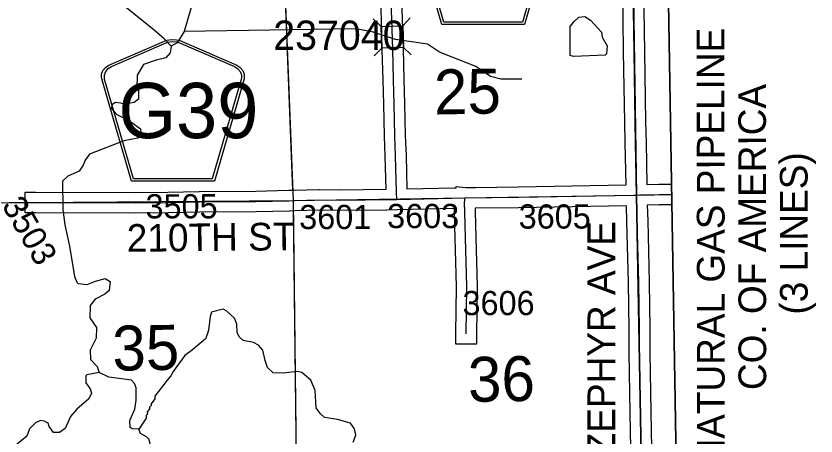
# Model space of a CAD drawing. Extents: x 23.6 to 68.7, y -63 to -29.
# Drawn here: x 54.801 to 57.113, y -45.138 to -43.923 of the extents above; entities that cross this region are included whole.
import ezdxf

# ---------------------------------------------------------------- set-up
doc = ezdxf.new("R2010")
doc.units = 0
for name, color, linetype in [('tdCoClipBndry', 7, 'Continuous'), ('tdCoCoBndry', 7, 'Continuous'), ('tdCoHydroRiver', 7, 'Continuous'), ('tdCoPipeTxt', 7, 'Continuous'), ('tdCoSecRdNmbr', 7, 'Continuous'), ('tdCoSecRdTxt', 7, 'Continuous'), ('tdCoSecRteBand', 7, 'Continuous'), ('tdCoSecRteCL', 7, 'Continuous'), ('tdCoSectLine', 7, 'Continuous'), ('tdCoSectLinePart', 7, 'Continuous'), ('tdCoSectNmbr', 7, 'Continuous'), ('tdCoShieldCoRte', 7, 'Continuous'), ('tdCoStrucSec', 7, 'Continuous'), ('tdCoStrucSecFHWANum', 7, 'Continuous'), ('tdCoSurfGravel', 7, 'Continuous'), ('tdCoSurfLNO', 7, 'Continuous'), ('tdCoTwpBndryShd', 7, 'Continuous')]:
    doc.layers.add(name, color=color, linetype=linetype)

msp = doc.modelspace()

# ---------------------------------------------------------------- linework, layer by layer
at = {"layer": 'tdCoClipBndry'}
msp.add_lwpolyline([(48.4512, -33.5006), (56.4135, -33.3762), (56.4393, -33.3792), (56.4635, -33.3887), (56.4958, -33.4172), (56.511, -33.4483), (56.515, -33.4739), (56.5367, -34.4332), (56.5907, -38.4342), (56.6629, -42.4448), (56.8804, -55.4557), (56.9085, -56.4312), (56.9025, -56.8392), (56.9121, -57.4607), (56.9036, -57.4944), (56.8842, -57.5232), (56.8561, -57.5435), (56.8227, -57.553), (51.8233, -57.6334)], dxfattribs=at)
at = {"layer": 'tdCoCoBndry'}
for p, q in [((56.5946, -44.4414), (56.5785, -43.4411)), ((56.5785, -43.4411), (56.5946, -44.4414)), ((56.6119, -45.4382), (56.5946, -44.4414)), ((56.5946, -44.4414), (56.6119, -45.4382))]:
    msp.add_line(p, q, dxfattribs=at)
for points in [[(56.8804, -55.4557), (56.6629, -42.4448), (56.5907, -38.4342)], [(56.5284, -40.4484), (56.5463, -41.4474), (56.5633, -42.4465), (56.5785, -43.4411), (56.5946, -44.4414), (56.6119, -45.4382), (56.6301, -46.4017), (56.647, -47.4001), (56.6636, -48.3998), (56.6786, -49.3969), (56.6976, -50.3938), (56.712, -51.3894), (56.7304, -52.4659), (56.7487, -53.455), (56.7648, -54.458), (56.7808, -55.4579), (56.8089, -56.4341), (56.8029, -56.8393), (56.8127, -57.4536), (55.8172, -57.471), (54.8164, -57.4869), (53.8174, -57.5025), (52.8224, -57.5189), (51.8222, -57.5335)], [(56.5281, -40.4484), (56.5459, -41.4474), (56.563, -42.4465), (56.5781, -43.4411), (56.5942, -44.4414), (56.6115, -45.4382), (56.6297, -46.4017), (56.6467, -47.4001), (56.6633, -48.3998), (56.6782, -49.3968), (56.6973, -50.3938), (56.7117, -51.3893), (56.73, -52.4659), (56.7484, -53.455), (56.7645, -54.4579), (56.7804, -55.4579), (56.8086, -56.4341), (56.8025, -56.8393), (56.8124, -57.4536)], [(56.5284, -40.4484), (56.5463, -41.4474), (56.5633, -42.4465), (56.5785, -43.4411), (56.5946, -44.4414), (56.6119, -45.4382), (56.6301, -46.4017), (56.647, -47.4001), (56.6636, -48.3998), (56.6786, -49.3969), (56.6976, -50.3938)]]:
    msp.add_lwpolyline(points, dxfattribs=at)
at = {"layer": 'tdCoHydroRiver'}
for points in [[(55.3168, -43.7097), (55.3123, -43.7287), (55.3125, -43.8708), (55.3065, -43.9009), (55.2868, -43.9674)], [(55.2495, -44.0105), (55.2287, -43.9886), (55.2, -43.9637), (55.1155, -43.8953), (55.079, -43.88), (55.0381, -43.8916), (55.0207, -43.8918), (55.0048, -43.8841), (54.992, -43.8716), (54.9918, -43.8479), (54.9949, -43.8432), (55.0132, -43.794), (55.0112, -43.7625), (54.9905, -43.7453), (54.9524, -43.73), (54.9382, -43.7271)], [(56.4116, -44.0403), (56.4021, -44.0372), (56.4027, -43.9535), (56.4136, -43.9392), (56.4276, -43.9264), (56.4449, -43.9246), (56.4609, -43.9355), (56.4929, -43.9698), (56.4946, -43.984), (56.5091, -44.0091), (56.5078, -44.0328), (56.5032, -44.036), (56.4116, -44.0403)], [(55.2868, -43.9674), (55.2667, -44.0008), (55.2495, -44.0105)], [(56.2625, -44.1053), (56.2025, -44.106), (56.1724, -44.0985), (56.1294, -44.069), (56.0248, -44.0277), (55.9897, -44.0045), (55.898, -43.9914), (55.8299, -43.9686), (55.7824, -43.9597), (55.2868, -43.9674)], [(55.2495, -44.0105), (55.2466, -44.0295), (55.2341, -44.0438), (55.2058, -44.0505), (55.1696, -44.0636), (55.1511, -44.0938), (55.15, -44.1317), (55.1548, -44.1379), (55.1551, -44.1632), (55.1426, -44.1728), (55.1158, -44.1779), (55.1031, -44.1749), (55.0889, -44.1735), (55.078, -44.1799), (55.0765, -44.191), (55.0925, -44.2082), (55.1322, -44.2282), (55.1609, -44.2499), (55.1627, -44.2689), (55.1533, -44.2769), (55.1124, -44.2837), (55.0134, -44.3228), (55.001, -44.3403), (54.9949, -44.3546), (54.984, -44.3721), (54.9511, -44.3867), (54.9355, -44.4011), (54.9365, -44.4832), (54.9418, -44.5273), (54.9552, -44.5887), (54.9705, -44.6769), (54.977, -44.6926), (54.9802, -44.6973), (55.0071, -44.7002), (55.0306, -44.6904), (55.0589, -44.6822), (55.0732, -44.6914), (55.0704, -44.7167), (55.0579, -44.7279), (55.0297, -44.7425), (55.0157, -44.76), (55.0146, -44.7964), (55.0338, -44.8245), (55.0326, -44.8545), (55.0157, -44.8895), (55.016, -44.9163), (55.0352, -44.9366), (55.0418, -44.9539)], [(55.7751, -45.1563), (55.7828, -45.1357), (55.7794, -45.1168), (55.7681, -45.1011), (55.7301, -45.0906), (55.6922, -45.0847), (55.681, -45.0738), (55.6681, -45.0566), (55.6659, -45.0061), (55.6529, -44.9763), (55.6274, -44.9545), (55.6132, -44.9515), (55.5738, -44.9567), (55.5438, -44.9555), (55.5278, -44.94), (55.5212, -44.9195), (55.5145, -44.8896), (55.5017, -44.8756), (55.4874, -44.8678), (55.4574, -44.8619), (55.4462, -44.851), (55.4397, -44.8384), (55.4394, -44.8148), (55.4329, -44.7975), (55.4105, -44.7772), (55.3994, -44.7711), (55.3664, -44.7794), (55.3618, -44.7921), (55.3575, -44.8316), (55.353, -44.8443), (55.3484, -44.8569), (55.3109, -44.889), (55.289, -44.905), (55.2548, -44.9512), (55.2487, -44.9639), (55.2378, -44.9767), (55.2021, -45.0229), (55.2021, -45.0308), (55.1913, -45.0452), (55.1913, -45.0499), (55.1867, -45.0547), (55.1867, -45.0594), (55.1805, -45.069), (55.1806, -45.0753), (55.1775, -45.0785), (55.1776, -45.0864), (55.1559, -45.1182)], [(55.0418, -44.9539), (55.0055, -44.9606), (55.0024, -44.9638), (55.0027, -44.9844), (55.0155, -45.0016), (55.0188, -45.0141), (55.0111, -45.03), (54.9768, -45.0605), (54.9581, -45.0812), (54.9427, -45.1161), (54.9271, -45.1274), (54.9097, -45.1276), (54.8969, -45.1104), (54.8936, -45.1009), (54.8825, -45.0948), (54.8714, -45.0933), (54.8573, -45.0998), (54.8402, -45.1174), (54.8325, -45.138), (54.7997, -45.1653)], [(55.1559, -45.1182), (55.1369, -45.1169), (55.1306, -45.1138), (55.1303, -45.0933), (55.1441, -45.0599), (55.1485, -45.0346), (55.1481, -44.9983), (55.1432, -44.9858), (55.1352, -44.9764), (55.0688, -44.9678), (55.0418, -44.9539)], [(55.1738, -45.8015), (55.1889, -45.7476), (55.192, -45.7413), (55.2027, -45.7159), (55.2322, -45.6729), (55.2758, -45.6266), (55.3097, -45.5583), (55.3155, -45.5124), (55.3104, -45.4888), (55.3111, -45.4146), (55.3203, -45.3972), (55.3265, -45.3813), (55.3244, -45.3434), (55.3113, -45.3026), (55.3104, -45.2284), (55.2976, -45.2159), (55.2896, -45.2113), (55.2248, -45.2042), (55.201, -45.195), (55.1929, -45.1777), (55.1862, -45.1478), (55.1782, -45.14), (55.1608, -45.1308), (55.1559, -45.1182)]]:
    msp.add_lwpolyline(points, dxfattribs=at)
at = {"layer": 'tdCoSecRteBand'}
for points in [[(56.683, -43.6433), (56.6417, -43.6442), (56.6111, -43.645), (56.6125, -43.7723), (56.6141, -43.8465), (56.6141, -43.8466), (56.6142, -43.8467), (56.6169, -44.0253), (56.6206, -44.2291), (56.6217, -44.2887), (56.624, -44.4103)], [(55.9303, -44.423), (56.0686, -44.4201), (56.0686, -44.4201), (56.0726, -44.42), (56.073, -44.4161), (56.1007, -44.4194), (56.1286, -44.4189), (56.1286, -44.4191), (56.2525, -44.4175), (56.564, -44.4118), (56.5617, -44.2899), (56.5617, -44.2899), (56.5617, -44.2899), (56.5606, -44.2303), (56.5606, -44.2302), (56.5606, -44.2302), (56.5569, -44.0263), (56.5569, -44.0263), (56.5569, -44.0262), (56.5542, -43.8478)], [(56.5776, -45.1746), (56.5759, -45.0701), (56.5731, -44.8985), (56.5731, -44.8983), (56.5731, -44.898), (56.5731, -44.83), (56.5712, -44.6939), (56.5664, -44.5172), (56.5664, -44.5171), (56.5664, -44.5171), (56.5653, -44.4719), (56.5651, -44.4719), (56.5651, -44.4718), (56.2535, -44.4775), (56.2534, -44.4775), (56.2534, -44.4775), (56.1278, -44.4791), (56.128, -44.4889), (56.1301, -44.5642), (56.1331, -44.6688), (56.1331, -44.669), (56.1331, -44.6691), (56.1337, -44.7072), (56.1337, -44.7076), (56.1337, -44.7081), (56.132, -44.8426), (56.1316, -44.8726), (56.0716, -44.8719), (56.072, -44.8419), (56.0737, -44.7077), (56.0731, -44.6703), (56.0701, -44.5659), (56.0701, -44.5659), (56.0701, -44.5659), (56.068, -44.4904), (56.068, -44.4902), (56.068, -44.49), (56.0678, -44.4802), (55.9023, -44.4837), (55.8726, -44.4849), (55.8726, -44.4844), (55.737, -44.4859), (55.7366, -44.4859), (55.7361, -44.4859), (55.6772, -44.4848), (55.6068, -44.4864), (55.5922, -44.4873), (55.5917, -44.4873), (55.5911, -44.4873), (55.495, -44.4893), (55.4948, -44.4893), (55.4946, -44.4893), (55.3316, -44.4908), (55.2412, -44.4928), (55.241, -44.4928), (55.2408, -44.4928), (55.1464, -44.4933), (55.1463, -44.4933), (55.1462, -44.4933), (54.8573, -44.4928), (54.8273, -44.4928), (54.8274, -44.4328), (54.8574, -44.4328), (55.1462, -44.4333), (55.2402, -44.4328), (55.3305, -44.4309), (55.3307, -44.4309), (55.3309, -44.4309), (55.4939, -44.4293), (55.5894, -44.4273), (55.6039, -44.4265), (55.6044, -44.4265), (55.6049, -44.4265), (55.6765, -44.4248), (55.6771, -44.4248), (55.6777, -44.4248), (55.7368, -44.4259), (55.8703, -44.4244), (55.8681, -44.3282), (55.8659, -44.2711), (55.8659, -44.2709), (55.8659, -44.2707), (55.8636, -44.1779), (55.8616, -44.1089), (55.8616, -44.1088), (55.8616, -44.1087), (55.8596, -44.0207), (55.8572, -43.9328), (55.8555, -43.8834)], [(55.9154, -43.8815), (55.9172, -43.9308), (55.9172, -43.9309), (55.9172, -43.931), (55.9196, -44.0191), (55.9196, -44.0192), (55.9196, -44.0193), (55.9216, -44.1072), (55.9235, -44.1762), (55.9235, -44.1763), (55.9235, -44.1763), (55.9259, -44.269), (55.9281, -44.3262), (55.9281, -44.3264), (55.9281, -44.3267), (55.9303, -44.423)], [(56.624, -44.4103), (56.6588, -44.4097), (56.6958, -44.4091)], [(56.6968, -44.4691), (56.6597, -44.4697), (56.6597, -44.4697), (56.6597, -44.4697), (56.6253, -44.4702), (56.6264, -44.5156), (56.6311, -44.6925), (56.6311, -44.6927), (56.6311, -44.6928), (56.6331, -44.8293), (56.6331, -44.8296), (56.6331, -44.8298), (56.6331, -44.8978), (56.6359, -45.0692), (56.6359, -45.0692), (56.6359, -45.0692), (56.6376, -45.1736)]]:
    msp.add_lwpolyline(points, dxfattribs=at)
at = {"layer": 'tdCoSecRteCL'}
msp.add_line((55.9013, -44.4537), (56.0992, -44.4495), dxfattribs=at)
for points in [[(56.5946, -44.4414), (56.5917, -44.2893), (56.5906, -44.2297), (56.5869, -44.0258), (56.5842, -43.8472), (56.5825, -43.7728), (56.5808, -43.6161)], [(55.9013, -44.4537), (55.9005, -44.4326), (55.8981, -44.3273), (55.8959, -44.2699), (55.8936, -44.1771), (55.8916, -44.108), (55.8896, -44.0199), (55.8872, -43.9318), (55.8854, -43.8824)], [(54.8573, -44.4628), (55.1462, -44.4633), (55.2406, -44.4628), (55.3312, -44.4609), (55.4944, -44.4593), (55.5905, -44.4573), (55.6056, -44.4565), (55.6772, -44.4548), (55.7367, -44.4559), (55.8862, -44.4542), (55.9013, -44.4537)], [(56.102, -44.8423), (56.1037, -44.7077), (56.1031, -44.6696), (56.1001, -44.565), (56.098, -44.4895), (56.0975, -44.4636), (56.0992, -44.4495)], [(56.0992, -44.4495), (56.0995, -44.4495), (56.253, -44.4475), (56.5867, -44.4414), (56.5946, -44.4414)], [(56.5946, -44.4414), (56.603, -44.4406), (56.6592, -44.4397), (56.6963, -44.4391)], [(56.6227, -45.438), (56.6209, -45.4223), (56.6159, -45.3764), (56.6109, -45.3329), (56.6095, -45.3031), (56.6076, -45.1741), (56.6059, -45.0696), (56.6031, -44.898), (56.6031, -44.8298), (56.6011, -44.6933), (56.5964, -44.5164), (56.5946, -44.4414)]]:
    msp.add_lwpolyline(points, dxfattribs=at)
at = {"layer": 'tdCoSectLine'}
for points in [[(55.5621, -43.4508), (55.6015, -44.4567)], [(56.5781, -43.4411), (56.5942, -44.4414)], [(54.5852, -44.464), (55.6015, -44.4567)], [(55.6015, -44.4567), (56.5942, -44.4414)], [(55.6015, -44.4567), (55.6139, -45.4574)], [(56.5942, -44.4414), (56.6963, -44.4394)], [(56.5942, -44.4414), (56.6115, -45.4382)]]:
    msp.add_lwpolyline(points, dxfattribs=at)
at = {"layer": 'tdCoSectLinePart'}
for points in [[(55.5621, -43.4508), (55.6003, -44.4267)], [(54.7809, -44.4626), (54.827, -44.4623)], [(55.6018, -44.4866), (55.6139, -45.4574)]]:
    msp.add_lwpolyline(points, dxfattribs=at)
at = {"layer": 'tdCoShieldCoRte'}
for points in [[(56.0313, -43.9475), (55.9494, -43.6646), (55.9455, -43.6514), (55.9448, -43.6455), (55.9448, -43.6377), (55.949, -43.6274), (55.9563, -43.6189), (55.9659, -43.6122), (56.1332, -43.5399), (56.1407, -43.5383), (56.1511, -43.5373), (56.1615, -43.5383), (56.169, -43.5399), (56.3363, -43.6122), (56.3459, -43.6189), (56.3532, -43.6274), (56.3574, -43.6377), (56.3574, -43.6455), (56.3567, -43.6514), (56.3528, -43.6646), (56.2709, -43.9475)], [(56.0372, -43.9411), (55.9575, -43.6659), (55.9537, -43.6532), (55.953, -43.6476), (55.953, -43.6401), (55.9571, -43.6302), (55.9641, -43.622), (55.9733, -43.6156), (56.1339, -43.5462), (56.1411, -43.5446), (56.1511, -43.5437), (56.1611, -43.5446), (56.1683, -43.5462), (56.3289, -43.6156), (56.3381, -43.622), (56.3451, -43.6302), (56.3492, -43.6401), (56.3492, -43.6476), (56.3485, -43.6532), (56.3447, -43.6659), (56.265, -43.9411)], [(55.1346, -44.4008), (55.0527, -44.1179), (55.0488, -44.1047), (55.0481, -44.0989), (55.0481, -44.091), (55.0523, -44.0807), (55.0596, -44.0722), (55.0692, -44.0656), (55.2365, -43.9932), (55.244, -43.9916), (55.2544, -43.9907), (55.2648, -43.9916), (55.2723, -43.9932), (55.4396, -44.0656), (55.4492, -44.0722), (55.4565, -44.0807), (55.4607, -44.091), (55.4607, -44.0989), (55.46, -44.1047), (55.4561, -44.1179), (55.3742, -44.4008)], [(55.1405, -44.3945), (55.0608, -44.1192), (55.057, -44.1066), (55.0563, -44.1009), (55.0563, -44.0934), (55.0604, -44.0835), (55.0674, -44.0753), (55.0766, -44.0689), (55.2372, -43.9995), (55.2444, -43.9979), (55.2544, -43.997), (55.2644, -43.9979), (55.2716, -43.9995), (55.4322, -44.0689), (55.4414, -44.0753), (55.4484, -44.0835), (55.4524, -44.0934), (55.4524, -44.1009), (55.4517, -44.1066), (55.448, -44.1192), (55.3683, -44.3945)]]:
    msp.add_lwpolyline(points, close=True, dxfattribs=at)
at = {"layer": 'tdCoStrucSec'}
for p, q in [((55.8561, -43.9531), (55.8334, -43.9316)), ((55.9187, -43.9514), (55.9402, -43.9287)), ((55.8578, -44.0157), (55.8363, -44.0384)), ((55.9204, -44.014), (55.9431, -44.0355))]:
    msp.add_line(p, q, dxfattribs=at)
msp.add_lwpolyline([(55.8578, -44.0157), (55.8561, -43.9531), (55.9187, -43.9514), (55.9204, -44.014)], close=True, dxfattribs=at)
at = {"layer": 'tdCoSurfGravel'}
for points in [[(56.6076, -45.1741), (56.6059, -45.0696), (56.6031, -44.898), (56.6031, -44.8298), (56.6011, -44.6933), (56.5964, -44.5164), (56.5946, -44.4414), (56.5917, -44.2893), (56.5906, -44.2297), (56.5869, -44.0258), (56.5842, -43.8472)], [(55.9013, -44.4537), (55.9005, -44.4326), (55.8981, -44.3273), (55.8959, -44.2699), (55.8936, -44.1771), (55.8916, -44.108), (55.8896, -44.0199), (55.8872, -43.9318), (55.8854, -43.8824)], [(54.8573, -44.4628), (55.1462, -44.4633), (55.2406, -44.4628), (55.3312, -44.4609), (55.4944, -44.4593), (55.5905, -44.4573), (55.6056, -44.4565), (55.6772, -44.4548), (55.7367, -44.4559), (55.8862, -44.4542), (55.9013, -44.4537), (56.0992, -44.4495), (56.0995, -44.4495), (56.253, -44.4475), (56.5867, -44.4414), (56.5946, -44.4414)], [(56.102, -44.8423), (56.1037, -44.7077), (56.1031, -44.6696), (56.1001, -44.565), (56.098, -44.4895), (56.0975, -44.4636), (56.0992, -44.4495)], [(56.5946, -44.4414), (56.603, -44.4406), (56.6592, -44.4397), (56.6963, -44.4391)]]:
    msp.add_lwpolyline(points, dxfattribs=at)
at = {"layer": 'tdCoSurfLNO'}
for p, q in [((54.7514, -44.4638), (54.8265, -44.4628)), ((54.8265, -44.4628), (54.8571, -44.4628)), ((54.8571, -44.4628), (54.8573, -44.4628))]:
    msp.add_line(p, q, dxfattribs=at)
at = {"layer": 'tdCoTwpBndryShd'}
msp.add_lwpolyline([(56.5281, -40.4484), (56.5459, -41.4474), (56.563, -42.4465), (56.5781, -43.4411), (56.5942, -44.4414), (56.6115, -45.4382), (56.6297, -46.4017), (56.6467, -47.4001), (56.6633, -48.3998), (56.6782, -49.3968), (56.6973, -50.3938), (56.7117, -51.3893), (56.73, -52.4659), (56.7484, -53.455), (56.7645, -54.4579), (56.7804, -55.4579), (56.8086, -56.4341), (56.8025, -56.8393), (56.8124, -57.4536)], dxfattribs=at)

# ---------------------------------------------------------------- texts
at = {"layer": 'tdCoPipeTxt'}
for s, p in [('NATURAL GAS PIPELINE', (56.8491, -45.2233)), ('CO. OF AMERICA', (56.9689, -45.0051)), ('(3 LINES)', (57.0888, -44.7868))]:
    msp.add_text(s, height=0.08, rotation=90.0425, dxfattribs=at).set_placement(p)
at = {"layer": 'tdCoSecRdNmbr'}
for s, rotation, p in [('3503', 300.0396, (54.7584, -44.4705)), ('3505', 0.042, (55.1753, -44.5085)), ('3601', 0.0423, (55.6194, -44.5395)), ('3603', 0.0425, (55.8735, -44.5367)), ('3605', 0.0428, (56.2537, -44.5381)), ('3606', 0.0426, (56.0914, -44.7884))]:
    msp.add_text(s, height=0.07, rotation=rotation, dxfattribs=at).set_placement(p)
at = {"layer": 'tdCoSecRdTxt'}
for s, rotation, p in [('210TH ST', 0.5732, (55.1214, -44.6053)), ('ZEPHYR AVE', 90, (56.5325, -45.1939))]:
    msp.add_text(s, height=0.08, rotation=rotation, dxfattribs=at).set_placement(p)
at = {"layer": 'tdCoSectNmbr'}
for s, rotation, p in [('25', 1.0425, (56.0099, -44.2082)), ('35', 1.0418, (55.0805, -44.9494)), ('36', 1.0427, (56.1082, -45.0397))]:
    msp.add_text(s, height=0.13, rotation=rotation, dxfattribs=at).set_placement(p)
at = {"layer": 'tdCoShieldCoRte'}
msp.add_text('G39', height=0.16, dxfattribs=at).set_placement((55.0971, -44.2765))
at = {"layer": 'tdCoStrucSecFHWANum'}
msp.add_text('237040', height=0.085, dxfattribs=at).set_placement((55.5444, -44.0213))

doc.saveas('drawing.dxf')
